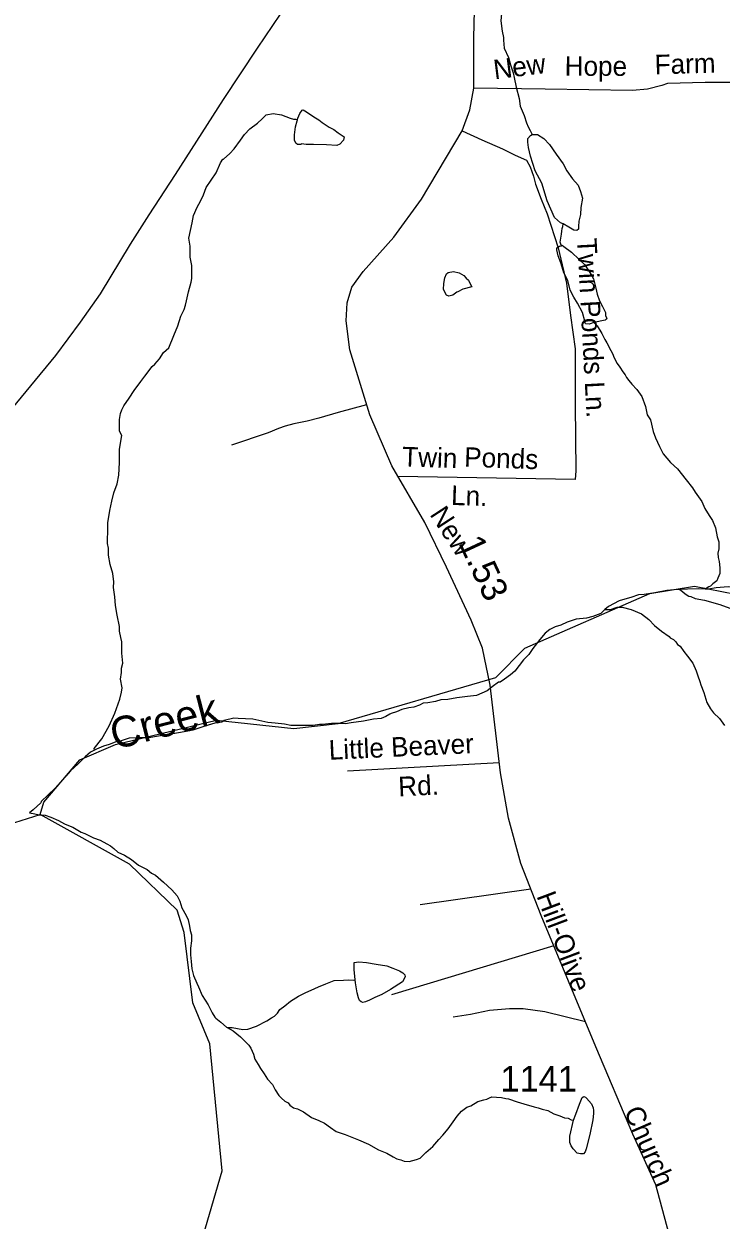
# Model space of a CAD drawing. Extents: x 2001466 to 2224147, y 644118 to 847247.
# Drawn here: x 2015726 to 2019117, y 703581 to 709402 of the extents above; entities that cross this region are included whole.
import ezdxf

# ---------------------------------------------------------------- set-up
doc = ezdxf.new("R2010")
doc.units = 0
for name, color, linetype in [('Exist Hydrographic Creek Single Shore', 7, 'Continuous'), ('Exist Hydrographic Creek Single Shore Label', 7, 'Continuous'), ('Exist Hydrographic Misc Water Feature', 7, 'Continuous'), ('Exist Railroad Mainline', 7, 'Continuous'), ('Exist Road Non-System Type 51', 7, 'Continuous'), ('Exist Road Non-System Type 51 Label', 7, 'Continuous'), ('Exist Road Secondary Mileage Hundredths English Label', 7, 'Continuous'), ('Exist Road Secondary Type 51 Attributed', 7, 'Continuous'), ('Exist Road Secondary Type 51 Label', 7, 'Continuous'), ('Exist Road Secondary Type 51 Number Label', 7, 'Continuous')]:
    doc.layers.add(name, color=color, linetype=linetype)

msp = doc.modelspace()

# ---------------------------------------------------------------- linework, layer by layer
at = {"layer": 'Exist Hydrographic Creek Single Shore'}
for points in [[(2015804.7, 705555.1), (2015821.7, 705613.9), (2015996.8, 705820.2), (2016171.7, 705895.4), (2016662.8, 706013.4), (2017037.7, 705972.9), (2017254.8, 705998.1), (2018020.7, 706222), (2018162.8, 706363.5), (2018770.8, 706630), (2018986.7, 706665), (2019253.7, 706613.6), (2019528.9, 706516.1), (2019820.8, 706533.1), (2020095.8, 706616.1), (2020286.7, 706782.9), (2020472.9, 706915.1)], [(2014796.9, 705346), (2015463.7, 705447.2), (2015804.7, 705555.1)]]:
    msp.add_lwpolyline(points, dxfattribs=at)
at = {"layer": 'Exist Hydrographic Misc Water Feature'}
msp.add_line((2016654.6, 704567.8), (2016658.7, 704563.9), dxfattribs=at)
for points in [[(2018047.8, 709514.1), (2018051.7, 709500.1), (2018049.8, 709470.1), (2018045.9, 709416.1), (2018051.9, 709366.2), (2018057.8, 709336.1), (2018057.8, 709322.2), (2018061.9, 709284.1), (2018082, 709238.2), (2018092.1, 709202.2), (2018106, 709164.2), (2018109.9, 709140.2), (2018119.9, 709094.2), (2018133.9, 709038.2), (2018140, 709002.2), (2018158.1, 708956.2), (2018170.2, 708920.3), (2018178.2, 708900.2), (2018188, 708882.2), (2018198.1, 708864.3)], [(2016068.2, 705867.3), (2016068, 705875.3), (2016104.1, 705923.4), (2016140, 705985.4), (2016168, 706047.4), (2016191.8, 706115.4), (2016199.8, 706149.4), (2016203.9, 706171.4), (2016195.9, 706213.4), (2016199.8, 706245.4), (2016199.8, 706267.4), (2016206, 706291.4), (2016201.9, 706339.4), (2016201.9, 706395.4), (2016197.8, 706415.4), (2016189.8, 706447.4), (2016189.8, 706469.3), (2016179.7, 706525.3), (2016171.7, 706571.3), (2016167.6, 706613.3), (2016161.7, 706659.3), (2016163.7, 706687.3), (2016157.6, 706727.3), (2016145.5, 706771.3), (2016137.5, 706817.2), (2016137.5, 706851.2), (2016131.5, 706873.3), (2016131.5, 706895.3), (2016133.6, 706929.3), (2016133.4, 706973.2), (2016143.4, 707033.3), (2016153.5, 707079.3), (2016163.3, 707119.2), (2016179.3, 707163.3), (2016187.3, 707205.3), (2016191.2, 707267.3), (2016191.2, 707331.2), (2016197.2, 707371.2), (2016201.3, 707399.2), (2016191.2, 707419.2), (2016191.2, 707445.2), (2016191.2, 707477.3), (2016195.1, 707505.2), (2016201.3, 707523.2), (2016211.1, 707543.3), (2016237.2, 707581.2), (2016261.1, 707617.3), (2016295, 707661.2), (2016313, 707687.3), (2016348.9, 707735.3), (2016362.8, 707745.3), (2016385, 707771.3), (2016404.9, 707803.3), (2016430.9, 707825.3), (2016454.9, 707885.3), (2016474.8, 707933.3), (2016488.7, 707979.3), (2016504.7, 708011.3), (2016510.9, 708033.3), (2016516.8, 708053.4), (2016526.9, 708097.3), (2016538.8, 708145.3), (2016542.7, 708163.3), (2016542.7, 708197.4), (2016542.7, 708225.3), (2016534.7, 708267.3), (2016534.7, 708283.3), (2016534.7, 708319.4), (2016528.5, 708359.3), (2016544.5, 708433.3), (2016550.7, 708469.4), (2016568.5, 708509.3), (2016584.5, 708539.3), (2016598.5, 708569.3), (2016612.4, 708605.4), (2016636.4, 708641.3), (2016660.4, 708677.3), (2016682.3, 708725.4), (2016692.4, 708743.4), (2016696.3, 708743.4), (2016726.4, 708771.4), (2016748.3, 708793.4), (2016778.3, 708835.4), (2016798.4, 708863.4), (2016824.2, 708891.5), (2016862.1, 708919.4), (2016884.3, 708939.5), (2016904.2, 708959.5), (2016938.2, 708965.5), (2016978.2, 708959.5), (2017020.2, 708943.5), (2017036.2, 708937.5), (2017048.1, 708937.6), (2017056.1, 708935.6)], [(2017056.1, 708935.6), (2017058.2, 708943.6), (2017068.2, 708965.6), (2017078.3, 708981.6), (2017084.2, 708983.6), (2017100.2, 708973.6), (2017136.3, 708949.6), (2017160.3, 708935.6), (2017176.3, 708921.6), (2017210.3, 708899.7), (2017232.3, 708887.7), (2017254.2, 708871.7), (2017284.1, 708851.7), (2017280.3, 708835.7), (2017262.2, 708815.7), (2017248.3, 708809.7), (2017198.2, 708813.6), (2017134.3, 708815.6), (2017098.4, 708815.6), (2017076.4, 708817.6), (2017072.3, 708815.6), (2017056.3, 708815.6), (2017048.3, 708821.6), (2017042.2, 708835.6), (2017042.2, 708861.6), (2017046.3, 708901.6), (2017054.3, 708929.6), (2017056.1, 708935.6)], [(2018348.4, 708428.4), (2018336.3, 708434.4), (2018306.3, 708460.4), (2018270.2, 708540.4), (2018244.2, 708626.4), (2018212.2, 708686.3), (2018190.3, 708758.3), (2018180.2, 708800.3), (2018176.1, 708826.2), (2018176.1, 708844.3), (2018190.1, 708858.2), (2018198.1, 708864.3)], [(2018198.1, 708864.3), (2018204, 708864.3), (2018224.1, 708864.3), (2018254, 708844.3), (2018282.1, 708814.3), (2018314.1, 708768.4), (2018348.2, 708720.4), (2018366.2, 708686.3), (2018394.3, 708648.4), (2018422.2, 708616.4), (2018432.2, 708586.4), (2018442.3, 708554.4), (2018434.3, 708508.5), (2018432.2, 708474.5), (2018424.2, 708442.5), (2018422.4, 708416.5), (2018422.4, 708402.5), (2018414.4, 708396.5), (2018400.2, 708398.5), (2018376.3, 708412.5), (2018348.4, 708428.4)], [(2018340.4, 708322.4), (2018336.5, 708330.4), (2018334.4, 708340.4), (2018340.4, 708378.4), (2018342.4, 708392.4), (2018344.3, 708406.5), (2018346.3, 708416.4), (2018348.4, 708428.4)], [(2018498.5, 707948.6), (2018492.5, 707946.6), (2018484.5, 707944.6), (2018474.5, 707940.6), (2018456.6, 707942.6), (2018454.6, 707954.6), (2018442.5, 707996.6), (2018418.5, 708042.5), (2018400.7, 708072.5), (2018382.6, 708106.5), (2018370.5, 708152.5), (2018352.5, 708190.5), (2018336.5, 708238.4), (2018324.4, 708272.5), (2018318.4, 708302.4), (2018318.4, 708312.4), (2018330.5, 708320.4), (2018340.4, 708322.4)], [(2018340.4, 708322.4), (2018344.5, 708324.4), (2018352.5, 708318.4), (2018388.4, 708290.5), (2018426.5, 708254.5), (2018452.5, 708230.5), (2018474.5, 708196.5), (2018486.4, 708178.5), (2018496.4, 708160.5), (2018506.7, 708116.6), (2018514.7, 708086.6), (2018524.5, 708054.5), (2018540.5, 708026.6), (2018554.6, 707996.6), (2018554.6, 707980.6), (2018560.6, 707970.6), (2018558.5, 707964.6), (2018552.6, 707960.6), (2018498.5, 707948.6)], [(2017836.6, 708098.2), (2017830.6, 708096.1), (2017812.6, 708082.1), (2017792.5, 708076.2), (2017780.6, 708082.1), (2017766.6, 708110.1), (2017768.5, 708138.1), (2017772.6, 708166.1), (2017780.6, 708186.1), (2017788.6, 708192.1), (2017814.6, 708196.2), (2017842.5, 708190.2), (2017864.6, 708178.2), (2017876.5, 708164.2), (2017888.6, 708154.2), (2017898.5, 708134.1), (2017904.6, 708122.1), (2017860.5, 708110.2), (2017836.6, 708098.2)], [(2018498.5, 707948.6), (2018514.7, 707932.6), (2018536.6, 707894.6), (2018550.8, 707866.6), (2018560.6, 707850.6), (2018580.7, 707812.6), (2018590.7, 707794.6), (2018594.6, 707780.7), (2018610.6, 707748.7), (2018624.8, 707730.7), (2018638.7, 707708.7), (2018650.6, 707694.7), (2018656.8, 707680.7), (2018668.7, 707666.7), (2018682.8, 707648.7), (2018706.8, 707622.7), (2018730.8, 707588.8), (2018748.8, 707540.8), (2018756.8, 707498.8), (2018772.8, 707474.8), (2018786.8, 707418.8), (2018797, 707386.8), (2018816.9, 707344.8), (2018835, 707308.9), (2018870.8, 707266.9), (2018904.9, 707236.9), (2018947.1, 707183), (2018977.1, 707144.9), (2018991, 707123), (2019007, 707101), (2019023, 707077), (2019036.9, 707043), (2019059.1, 707009), (2019075.1, 706985.1), (2019089.2, 706949), (2019097.2, 706905.1), (2019105.2, 706881.1), (2019105.2, 706847.1), (2019101.1, 706827), (2019103.2, 706805), (2019107.1, 706785.1), (2019111.2, 706755.1), (2019111.2, 706727.1), (2019101.3, 706705.1), (2019095.4, 706691.1), (2019077.3, 706677.1), (2019065.2, 706665), (2019057.2, 706663), (2019039.2, 706651.1)], [(2018915.3, 706649), (2018905.3, 706649), (2018853.2, 706645), (2018795.2, 706632.9), (2018743.3, 706624.9), (2018715.2, 706622.9), (2018677.5, 706610.9), (2018671.3, 706608.9), (2018621.3, 706594.8), (2018569.4, 706566.8), (2018551.4, 706552.8)], [(2019039.2, 706651.1), (2019009.2, 706653.1), (2018953.3, 706651), (2018915.3, 706649)], [(2018915.3, 706649), (2018929.3, 706639), (2018941.2, 706629), (2018959.2, 706617.1), (2018969.3, 706615), (2018991.2, 706605.1), (2019035.3, 706597.1), (2019111.4, 706577.1), (2019159.3, 706559.1)], [(2019239.3, 706653.2), (2019211.2, 706657.2), (2019151.4, 706663.1), (2019093.3, 706657.1), (2019055.2, 706651.1), (2019039.2, 706651.1)], [(2018551.4, 706552.8), (2018531.5, 706532.8), (2018505.4, 706522.7), (2018493.3, 706518.7), (2018461.4, 706510.7), (2018411.3, 706504.7), (2018367.4, 706490.7), (2018337.3, 706476.7), (2018309.4, 706468.6), (2018283.6, 706454.6), (2018261.4, 706436.6), (2018235.6, 706406.6), (2018201.5, 706362.6), (2018181.5, 706332.6), (2018155.6, 706306.6), (2018113.6, 706252.5), (2018091.6, 706234.5), (2018063.5, 706212.6), (2018041.6, 706198.5), (2018033.6, 706198.5)], [(2018551.4, 706552.8), (2018557.3, 706552.8), (2018579.5, 706552.8), (2018611.4, 706562.8), (2018635.4, 706562.8), (2018679.3, 706552.9), (2018729.4, 706530.9), (2018765.4, 706503), (2018793.3, 706474.9), (2018827.4, 706447), (2018863.5, 706421), (2018869.4, 706415), (2018885.4, 706407), (2018897.3, 706395), (2018905.3, 706381.1), (2018917.4, 706373.1), (2018935.4, 706347.1), (2018953.5, 706325.1), (2018979.5, 706291.1), (2018995.5, 706253.1), (2019003.5, 706229.1), (2019013.6, 706201.1), (2019017.5, 706185.1), (2019033.4, 706149.1), (2019047.6, 706099.1), (2019065.6, 706069.1), (2019079.6, 706049.2), (2019109.7, 706021.2), (2019133.7, 705987.2)], [(2018033.6, 706198.5), (2018027.7, 706194.5), (2018009.6, 706180.5), (2017979.7, 706156.5), (2017953.6, 706144.5), (2017927.8, 706134.5), (2017883.7, 706128.4), (2017831.8, 706122.4), (2017787.8, 706114.3), (2017753.7, 706112.3), (2017727.7, 706104.3), (2017689.7, 706098.3), (2017667.8, 706096.3), (2017649.8, 706086.3), (2017621.9, 706076.3), (2017597.7, 706074.3), (2017563.8, 706066.2), (2017537.8, 706054.2), (2017511.8, 706046.2), (2017505.8, 706042.2), (2017485.7, 706032.2), (2017464, 706022.2), (2017425.8, 706018.2), (2017377.9, 706008.2), (2017318, 706000.1), (2017289.9, 705996.1), (2017260, 705998.1), (2017221.8, 705998), (2017177.9, 705992), (2017164, 705992), (2017131.8, 705988), (2017071.9, 705988), (2017023.9, 705987.9), (2016993.8, 705993.9), (2016947.9, 705999.9), (2016912, 706001.9), (2016839.8, 706017.9), (2016767.8, 706021.7), (2016745.9, 706023.7), (2016700, 706011.7), (2016687.9, 706003.7), (2016654, 705999.7), (2016622, 705989.7), (2016582, 705975.7), (2016548, 705965.6), (2016532, 705961.6), (2016450, 705947.6), (2016380.1, 705935.5), (2016333.9, 705927.5), (2016282.1, 705927.4), (2016238, 705925.4), (2016198, 705913.4), (2016178.1, 705909.4), (2016140.2, 705895.4), (2016112.1, 705887.4), (2016078, 705873.3), (2016068.2, 705867.3)], [(2016068.2, 705867.3), (2016050.1, 705857.3), (2016024.1, 705835.3), (2015990.1, 705801.3), (2015952.1, 705767.3), (2015930.2, 705741.2), (2015878.3, 705683.3), (2015810.2, 705617.2), (2015808.2, 705611.2), (2015770.2, 705577.2), (2015752.2, 705563.2)], [(2015752.2, 705563.2), (2015778.2, 705557.2), (2015800.2, 705553.2), (2015828.3, 705551.3), (2015856.4, 705541.3), (2015894.3, 705525.3), (2015922.2, 705509.3), (2015950.3, 705497.3), (2015964.2, 705493.3), (2016004.4, 705469.4), (2016022.5, 705461.4), (2016064.3, 705441.4), (2016096.5, 705429.5), (2016128.5, 705411.5), (2016146.3, 705401.5), (2016162.3, 705389.4), (2016182.4, 705371.4), (2016214.4, 705357.5), (2016248.4, 705335.5), (2016282.5, 705307.6), (2016324.3, 705287.6), (2016346.4, 705269.6), (2016366.3, 705259.6), (2016404.5, 705225.6), (2016444.5, 705187.6), (2016470.5, 705159.7), (2016484.4, 705133.7), (2016494.5, 705099.7), (2016514.6, 705063.7), (2016524.4, 705041.8), (2016530.6, 705011.7), (2016534.5, 704989.7), (2016540.4, 704969.8), (2016540.6, 704939.7), (2016536.5, 704903.8), (2016536.5, 704871.8), (2016538.6, 704839.8), (2016542.7, 704803.7), (2016550.7, 704771.8), (2016566.7, 704733.8), (2016574.7, 704715.8), (2016592.7, 704673.8), (2016622.6, 704627.8), (2016640.7, 704589.8), (2016654.6, 704567.8)], [(2017357.6, 700972.6), (2017257.7, 701299.5), (2017131.6, 701505.5), (2017131.6, 701791), (2017023.7, 702265.7), (2016756.8, 702687.8), (2016664.7, 702906.2), (2016597.6, 703504.7), (2016689.7, 703821.1), (2016630.6, 704439.2), (2016546.8, 704637.7), (2016504.7, 704979.8), (2016471.7, 705088.8), (2016238.8, 705313.3), (2015804.7, 705555.1)], [(2017336.6, 704750.3), (2017334.6, 704768.3), (2017332.5, 704798.3), (2017332.5, 704814.2), (2017332.5, 704828.3), (2017332.5, 704834.3), (2017354.5, 704838.3), (2017392.4, 704834.3), (2017438.6, 704826.3), (2017490.4, 704818.3), (2017520.6, 704806.4), (2017552.6, 704794.4), (2017568.6, 704784.4), (2017578.4, 704774.4), (2017580.4, 704764.4), (2017566.5, 704740.4), (2017508.7, 704702.4), (2017466.6, 704678.4), (2017432.6, 704664.4), (2017406.6, 704650.4), (2017386.7, 704642.3), (2017374.6, 704640.3), (2017366.6, 704642.3), (2017358.6, 704650.3), (2017352.6, 704662.3), (2017346.7, 704686.3), (2017338.7, 704736.3), (2017336.6, 704750.3)], [(2016714.7, 704517.9), (2016738.9, 704517.9), (2016790.8, 704508), (2016814.8, 704510), (2016856.8, 704524), (2016906.6, 704550), (2016930.6, 704566), (2016944.8, 704574.1), (2016958.7, 704588), (2016970.8, 704606), (2016994.8, 704624.1), (2017022.7, 704646.1), (2017060.6, 704670.1), (2017096.5, 704688.1), (2017122.6, 704700.1), (2017158.7, 704716.1), (2017194.5, 704730.1), (2017234.5, 704746.2), (2017280.7, 704748.2), (2017302.6, 704750.3), (2017326.6, 704748.3), (2017336.6, 704750.3)], [(2016658.7, 704563.9), (2016682.7, 704543.9), (2016710.8, 704519.9), (2016714.7, 704517.9)], [(2016714.7, 704517.9), (2016742.8, 704501.9), (2016778.9, 704472), (2016800.8, 704452), (2016818.9, 704431.9), (2016828.9, 704418), (2016842.9, 704388), (2016848.8, 704364), (2016864.8, 704338), (2016876.9, 704318), (2016894.8, 704292), (2016910.7, 704266.1), (2016934.9, 704240.1), (2016947, 704214.1), (2016964.9, 704188.1), (2016979, 704174.1), (2016995, 704160.1), (2017011, 704152.1), (2017019, 704140.1), (2017037.1, 704128.1), (2017056.9, 704122.1), (2017085, 704108.2), (2017125, 704080.2), (2017160.9, 704066.2), (2017187, 704052.3), (2017216.9, 704032.3), (2017245, 704012.3), (2017288.9, 703998.3), (2017353, 703972.4), (2017401, 703950.4), (2017451.1, 703922.4), (2017491, 703906.5), (2017521, 703888.5), (2017539, 703878.5), (2017559.1, 703874.5), (2017575.1, 703868.5), (2017599.1, 703866.5), (2017635, 703876.5), (2017653, 703882.6), (2017680.9, 703910.6), (2017715, 703938.6), (2017743.1, 703972.6), (2017762.9, 703994.6), (2017789, 704024.6), (2017813, 704058.7), (2017832.9, 704086.7), (2017854.8, 704110.7), (2017880.8, 704130.7), (2017898.9, 704136.7), (2017932.9, 704158.7), (2017962.9, 704166.7), (2017976.8, 704168.7), (2017990.8, 704176.7), (2018000.8, 704180.7), (2018024.8, 704178.8), (2018048.8, 704176.8), (2018068.9, 704172.8), (2018082.8, 704170.8), (2018124.9, 704156.8), (2018156.8, 704146.9), (2018206.9, 704132.9), (2018226.8, 704126.9), (2018246.9, 704120.9), (2018274.8, 704114.9), (2018302.8, 704098.9), (2018332.8, 704089), (2018354.7, 704079), (2018372.8, 704077), (2018386.9, 704069), (2018394.9, 704067), (2018398.8, 704067)], [(2018398.8, 704067), (2018410.9, 704097), (2018428.7, 704145.1), (2018440.6, 704177), (2018448.6, 704183), (2018456.6, 704179), (2018462.8, 704175), (2018486.8, 704147.1), (2018494.8, 704127.1), (2018496.8, 704115), (2018496.8, 704099), (2018492.7, 704069), (2018478.8, 703997.1), (2018460.7, 703927), (2018455, 703913), (2018447, 703903), (2018432.8, 703903), (2018416.9, 703907), (2018397, 703927), (2018386.9, 703943), (2018380.8, 703959), (2018380.8, 703989), (2018398.8, 704067)]]:
    msp.add_lwpolyline(points, dxfattribs=at)
at = {"layer": 'Exist Railroad Mainline'}
msp.add_lwpolyline([(2015614.6, 707465.8), (2015881.4, 707788.8), (2016000.7, 707951.1), (2016098.3, 708087.6), (2016243.5, 708330), (2016335, 708472.4), (2016462.2, 708668.8), (2016697, 709033.7), (2016862, 709284.3), (2017011.3, 709504.7)], dxfattribs=at)
at = {"layer": 'Exist Road Non-System Type 51'}
msp.add_line((2018303.8, 704915.1), (2017513.4, 704677.9), dxfattribs=at)
for points in [[(2019514.6, 708796.9), (2019514.6, 709053.1), (2019510.4, 709080), (2019487.7, 709102.7), (2019462.9, 709115.1), (2019438.2, 709117.2), (2019039.7, 709117.2), (2018855.9, 709111), (2018829.1, 709102.7), (2018758.9, 709084.1), (2018686.6, 709077.9), (2018261.3, 709084.1), (2017914.2, 709088.3)], [(2017857.5, 708882), (2017952.9, 708837.9), (2018052.7, 708793.8), (2018114.4, 708762.6), (2018171, 708738.1), (2018187.3, 708705.6), (2018203.5, 708661.4), (2018214.2, 708622.3), (2018242, 708548.4), (2018271, 708478), (2018324.8, 708312.2), (2018364.8, 708140.5), (2018384.8, 707983.1), (2018407.7, 707820), (2018407.7, 707548.1), (2018410.6, 707227.6), (2018407.7, 707184.7), (2017546.3, 707198.8)], [(2017392.7, 707548.8), (2017253.7, 707510.5), (2017160.8, 707483.6), (2017102.9, 707469.2), (2017038.7, 707456)], [(2017038.7, 707456), (2016997, 707444.1), (2016964.3, 707432.2), (2016913.6, 707411.4), (2016735, 707351.8)], [(2017299.6, 705767.7), (2018038, 705808.1)], [(2017652.2, 705117.5), (2018191.4, 705192.5)], [(2018457.2, 704546.3), (2018258.8, 704595.2), (2018153.5, 704609.7), (2018087.4, 704609.7), (2017990.4, 704601.4), (2017897.5, 704580.8), (2017812.8, 704568.4)]]:
    msp.add_lwpolyline(points, dxfattribs=at)
at = {"layer": 'Exist Road Secondary Type 51 Attributed'}
msp.add_lwpolyline([(2018905.5, 703362.1), (2018840.1, 703601.5), (2018798.6, 703753.2), (2018686.9, 703999.1), (2018508.2, 704423.8), (2018241.8, 705064), (2018142.9, 705316.2), (2018082.3, 705536.5), (2018044, 705756.8), (2017993.7, 706184.7), (2017957, 706363.5), (2017901.2, 706500.8), (2017781.5, 706757.9), (2017676.2, 706975), (2017515.9, 707251.2), (2017407.4, 707500.2), (2017311.7, 707816.4), (2017293.3, 707956.9), (2017298.1, 708044.7), (2017320.5, 708121.3), (2017376.3, 708196.3), (2017524.7, 708364), (2017659.5, 708549.2), (2017857.5, 708882), (2017893.9, 708983.1), (2017914.2, 709088.3), (2017914, 709334.6), (2017918.7, 709535.8)], dxfattribs=at)

# ---------------------------------------------------------------- texts
at = {"layer": 'Exist Hydrographic Creek Single Shore Label'}
msp.add_text('Creek', height=150, rotation=14.41758, dxfattribs=at).set_placement((2016167.3, 705869))
at = {"layer": 'Exist Road Non-System Type 51 Label'}
for s, rotation, p in [('New', 7.10564, (2018015.3, 709131.6)), ('Hope', 359.91488, (2018355.9, 709149.2)), ('Farm', 1.66913, (2018794.7, 709156)), ('Twin Ponds Ln.', 273.0902, (2018415.9, 708357)), ('Twin', 358.02255, (2017564.3, 707249.2)), ('Ponds', 358.02255, (2017866, 707247.2)), ('Ln.', 358.02255, (2017802.2, 707061.2)), ('Little Beaver', 2.66635, (2017210.5, 705820.7)), ('Rd.', 2.66635, (2017548.5, 705642.8))]:
    msp.add_text(s, height=95, rotation=rotation, dxfattribs=at).set_placement(p)
at = {"layer": 'Exist Road Secondary Mileage Hundredths English Label'}
msp.add_text('1.53', height=125, rotation=294.96269, dxfattribs=at).set_placement((2017837.4, 706876.6))
at = {"layer": 'Exist Road Secondary Type 51 Label'}
for s, rotation, p in [('New', 303.05322, (2017697, 707015)), ('Hill-Olive', 290.61425, (2018217.8, 705158.6)), ('Church', 293.43654, (2018642.4, 704110.7))]:
    msp.add_text(s, height=95, rotation=rotation, dxfattribs=at).set_placement(p)
at = {"layer": 'Exist Road Secondary Type 51 Number Label'}
msp.add_text('1141', height=125, dxfattribs=at).set_placement((2018043.6, 704206.4))

doc.saveas('drawing.dxf')
